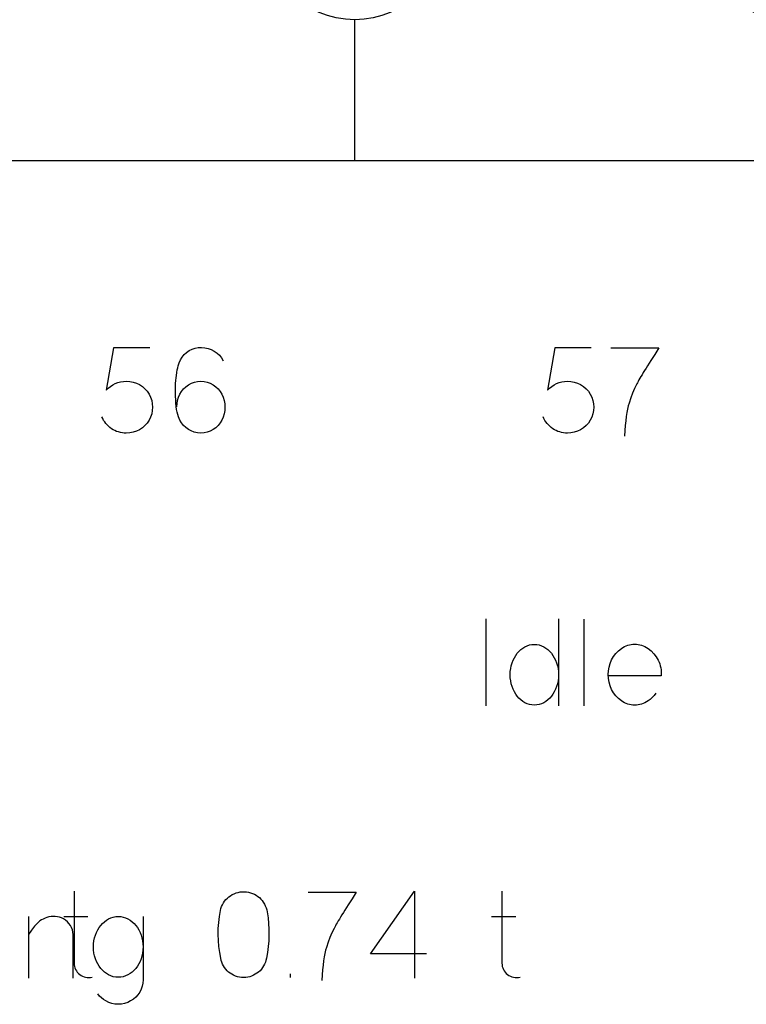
# Model space of a CAD drawing. Header units: inches. Extents: x 1880 to 2363, y -453 to -54.
# Tile 598 of 656: x 1911.838 to 1912.088, y -68.232 to -67.893. Entities that reach past the tile are written whole.
import ezdxf

# ---------------------------------------------------------------- set-up
doc = ezdxf.new("R2010")
doc.units = ezdxf.units.IN
doc.header["$LTSCALE"] = 0.5
doc.header["$MEASUREMENT"] = 0
doc.layers.add('APP-M-S', color=30, linetype='Continuous')

msp = doc.modelspace()

# ---------------------------------------------------------------- linework, layer by layer
at = {"color": 7, "linetype": 'Continuous'}
for p, q in [((1911.87011, -68.00575), (1911.86759, -68.02033)), ((1911.88263, -68.00575), (1911.87011, -68.00575)), ((1911.89448, -68.00805), (1911.89527, -68.00729)), ((1911.89527, -68.00729), (1911.89618, -68.00666)), ((1911.89618, -68.00666), (1911.89717, -68.00616)), ((1911.89717, -68.00616), (1911.8982, -68.00581)), ((1911.8982, -68.00581), (1911.89927, -68.00562)), ((1911.89927, -68.00562), (1911.90039, -68.00558)), ((1911.90039, -68.00558), (1911.90157, -68.00566)), ((1911.90157, -68.00566), (1911.9027, -68.00589)), ((1911.9027, -68.00589), (1911.90378, -68.00628)), ((1911.90378, -68.00628), (1911.90482, -68.00683)), ((1911.90482, -68.00683), (1911.90578, -68.0075)), ((1911.90578, -68.0075), (1911.90661, -68.00828)), ((1912.02222, -68.00575), (1912.0197, -68.02033)), ((1912.03474, -68.00575), (1912.02222, -68.00575)), ((1912.04148, -68.00575), (1912.05813, -68.00575)), ((1912.05738, -68.00689), (1912.05668, -68.00799)), ((1912.05813, -68.00575), (1912.05738, -68.00689)), ((1911.89239, -68.01196), (1911.89276, -68.01086)), ((1911.89276, -68.01086), (1911.89322, -68.00989)), ((1911.89322, -68.00989), (1911.89379, -68.00891)), ((1911.89379, -68.00891), (1911.89448, -68.00805)), ((1911.90661, -68.00828), (1911.90733, -68.00918)), ((1911.90733, -68.00918), (1911.90793, -68.01018)), ((1912.05476, -68.01098), (1912.05419, -68.01187)), ((1912.05536, -68.01003), (1912.05476, -68.01098)), ((1912.056, -68.00903), (1912.05536, -68.01003)), ((1912.05668, -68.00799), (1912.056, -68.00903)), ((1911.89177, -68.0152), (1911.89192, -68.01422)), ((1911.89192, -68.01422), (1911.89207, -68.01335)), ((1911.89207, -68.01335), (1911.89223, -68.0126)), ((1911.89223, -68.0126), (1911.89239, -68.01196)), ((1912.0527, -68.01427), (1912.05228, -68.01497)), ((1912.05316, -68.01352), (1912.0527, -68.01427)), ((1912.05366, -68.01272), (1912.05316, -68.01352)), ((1912.05419, -68.01187), (1912.05366, -68.01272)), ((1911.87069, -68.01804), (1911.8716, -68.01768)), ((1911.8716, -68.01768), (1911.87253, -68.01743)), ((1911.87253, -68.01743), (1911.87348, -68.01728)), ((1911.87348, -68.01728), (1911.87446, -68.01723)), ((1911.87446, -68.01723), (1911.87567, -68.01728)), ((1911.87567, -68.01728), (1911.87683, -68.0175)), ((1911.87683, -68.0175), (1911.87795, -68.01786)), ((1911.8915, -68.01801), (1911.89156, -68.01703)), ((1911.89156, -68.01703), (1911.89165, -68.01609)), ((1911.89165, -68.01609), (1911.89177, -68.0152)), ((1911.89692, -68.01794), (1911.89796, -68.01756)), ((1911.89796, -68.01756), (1911.89904, -68.01732)), ((1911.89904, -68.01732), (1911.90018, -68.01723)), ((1911.90018, -68.01723), (1911.9013, -68.01732)), ((1911.9013, -68.01732), (1911.90237, -68.01756)), ((1911.90237, -68.01756), (1911.9034, -68.01794)), ((1912.0228, -68.01804), (1912.02371, -68.01768)), ((1912.02371, -68.01768), (1912.02464, -68.01743)), ((1912.02464, -68.01743), (1912.02559, -68.01728)), ((1912.02559, -68.01728), (1912.02657, -68.01723)), ((1912.02657, -68.01723), (1912.02778, -68.01728)), ((1912.02778, -68.01728), (1912.02894, -68.0175)), ((1912.02894, -68.0175), (1912.03006, -68.01786)), ((1912.05068, -68.01776), (1912.05047, -68.01818)), ((1912.05093, -68.0173), (1912.05068, -68.01776)), ((1912.05122, -68.01678), (1912.05093, -68.0173)), ((1912.05154, -68.01623), (1912.05122, -68.01678)), ((1912.05189, -68.01562), (1912.05154, -68.01623)), ((1912.05228, -68.01497), (1912.05189, -68.01562)), ((1911.86759, -68.02033), (1911.86828, -68.01963)), ((1911.86828, -68.01963), (1911.86903, -68.01901)), ((1911.86903, -68.01901), (1911.86983, -68.01848)), ((1911.86983, -68.01848), (1911.87069, -68.01804)), ((1911.87795, -68.01786), (1911.87902, -68.01839)), ((1911.87902, -68.01839), (1911.88002, -68.01904)), ((1911.88002, -68.01904), (1911.88091, -68.01982)), ((1911.88091, -68.01982), (1911.88168, -68.0207)), ((1911.88168, -68.0207), (1911.88234, -68.0217)), ((1911.89144, -68.02013), (1911.89146, -68.01904)), ((1911.89144, -68.02126), (1911.89144, -68.02013)), ((1911.89146, -68.01904), (1911.8915, -68.01801)), ((1911.89297, -68.0217), (1911.89355, -68.02074)), ((1911.89355, -68.02074), (1911.89423, -68.01988)), ((1911.89423, -68.01988), (1911.89503, -68.01912)), ((1911.89503, -68.01912), (1911.89593, -68.01847)), ((1911.89593, -68.01847), (1911.89692, -68.01794)), ((1911.9034, -68.01794), (1911.90439, -68.01847)), ((1911.90439, -68.01847), (1911.9053, -68.01912)), ((1911.9053, -68.01912), (1911.9061, -68.01988)), ((1911.9061, -68.01988), (1911.9068, -68.02074)), ((1911.9068, -68.02074), (1911.90739, -68.0217)), ((1912.0197, -68.02033), (1912.02039, -68.01963)), ((1912.02039, -68.01963), (1912.02114, -68.01901)), ((1912.02114, -68.01901), (1912.02194, -68.01848)), ((1912.02194, -68.01848), (1912.0228, -68.01804)), ((1912.03006, -68.01786), (1912.03113, -68.01839)), ((1912.03113, -68.01839), (1912.03213, -68.01904)), ((1912.03213, -68.01904), (1912.03302, -68.01982)), ((1912.03302, -68.01982), (1912.03379, -68.0207)), ((1912.03379, -68.0207), (1912.03445, -68.0217)), ((1912.04971, -68.01969), (1912.04902, -68.0213)), ((1912.05047, -68.01818), (1912.04971, -68.01969)), ((1911.88234, -68.0217), (1911.88286, -68.02276)), ((1911.88286, -68.02276), (1911.88324, -68.02385)), ((1911.88324, -68.02385), (1911.88346, -68.02499)), ((1911.89147, -68.02243), (1911.89144, -68.02126)), ((1911.89152, -68.02365), (1911.89147, -68.02243)), ((1911.8916, -68.02483), (1911.89152, -68.02365)), ((1911.89198, -68.02492), (1911.89219, -68.02383)), ((1911.89219, -68.02383), (1911.89252, -68.02276)), ((1911.89252, -68.02276), (1911.89297, -68.0217)), ((1911.90739, -68.0217), (1911.90788, -68.02277)), ((1911.90788, -68.02277), (1911.90823, -68.02388)), ((1911.90823, -68.02388), (1911.90844, -68.02502)), ((1912.03445, -68.0217), (1912.03497, -68.02276)), ((1912.03497, -68.02276), (1912.03535, -68.02385)), ((1912.03535, -68.02385), (1912.03557, -68.02499)), ((1912.04839, -68.02299), (1912.04782, -68.02477)), ((1912.04902, -68.0213), (1912.04839, -68.02299)), ((1911.88346, -68.02734), (1911.88324, -68.02848)), ((1911.88346, -68.02499), (1911.88354, -68.02616)), ((1911.88354, -68.02616), (1911.88346, -68.02734)), ((1911.89171, -68.02592), (1911.8916, -68.02483)), ((1911.89184, -68.02693), (1911.89171, -68.02592)), ((1911.89201, -68.02786), (1911.89184, -68.02693)), ((1911.89189, -68.02601), (1911.89198, -68.02492)), ((1911.8922, -68.02869), (1911.89201, -68.02786)), ((1911.90844, -68.02734), (1911.90823, -68.02848)), ((1911.90844, -68.02502), (1911.90851, -68.02618)), ((1911.90851, -68.02618), (1911.90844, -68.02734)), ((1912.03557, -68.02734), (1912.03535, -68.02848)), ((1912.03557, -68.02499), (1912.03565, -68.02616)), ((1912.03565, -68.02616), (1912.03557, -68.02734)), ((1912.04729, -68.02681), (1912.04706, -68.02803)), ((1912.04754, -68.02572), (1912.04729, -68.02681)), ((1912.04782, -68.02477), (1912.04754, -68.02572)), ((1911.86634, -68.03012), (1911.86605, -68.02949)), ((1911.86667, -68.03072), (1911.86634, -68.03012)), ((1911.86704, -68.03128), (1911.86667, -68.03072)), ((1911.86744, -68.03181), (1911.86704, -68.03128)), ((1911.88234, -68.03065), (1911.88168, -68.03165)), ((1911.88286, -68.02958), (1911.88234, -68.03065)), ((1911.88324, -68.02848), (1911.88286, -68.02958)), ((1911.89243, -68.02945), (1911.8922, -68.02869)), ((1911.89268, -68.03011), (1911.89243, -68.02945)), ((1911.89297, -68.03069), (1911.89268, -68.03011)), ((1911.89354, -68.03163), (1911.89297, -68.03069)), ((1911.90739, -68.03065), (1911.9068, -68.03163)), ((1911.90788, -68.02958), (1911.90739, -68.03065)), ((1911.90823, -68.02848), (1911.90788, -68.02958)), ((1912.01845, -68.03012), (1912.01816, -68.02949)), ((1912.01878, -68.03072), (1912.01845, -68.03012)), ((1912.01915, -68.03128), (1912.01878, -68.03072)), ((1912.01955, -68.03181), (1912.01915, -68.03128)), ((1912.03445, -68.03065), (1912.03379, -68.03165)), ((1912.03497, -68.02958), (1912.03445, -68.03065)), ((1912.03535, -68.02848), (1912.03497, -68.02958)), ((1912.04668, -68.03085), (1912.04652, -68.03247)), ((1912.04686, -68.02937), (1912.04668, -68.03085)), ((1912.04706, -68.02803), (1912.04686, -68.02937)), ((1911.86788, -68.03231), (1911.86744, -68.03181)), ((1911.86835, -68.03277), (1911.86788, -68.03231)), ((1911.86885, -68.03321), (1911.86835, -68.03277)), ((1911.86939, -68.0336), (1911.86885, -68.03321)), ((1911.86995, -68.03394), (1911.86939, -68.0336)), ((1911.87054, -68.03425), (1911.86995, -68.03394)), ((1911.87115, -68.03451), (1911.87054, -68.03425)), ((1911.87179, -68.03473), (1911.87115, -68.03451)), ((1911.87245, -68.03491), (1911.87179, -68.03473)), ((1911.87795, -68.03446), (1911.87683, -68.03484)), ((1911.87902, -68.03395), (1911.87795, -68.03446)), ((1911.88002, -68.0333), (1911.87902, -68.03395)), ((1911.88091, -68.03253), (1911.88002, -68.0333)), ((1911.88168, -68.03165), (1911.88091, -68.03253)), ((1911.89422, -68.03247), (1911.89354, -68.03163)), ((1911.895, -68.03321), (1911.89422, -68.03247)), ((1911.89589, -68.03385), (1911.895, -68.03321)), ((1911.89687, -68.03436), (1911.89589, -68.03385)), ((1911.89791, -68.03475), (1911.89687, -68.03436)), ((1911.89902, -68.035), (1911.89791, -68.03475)), ((1911.9034, -68.03443), (1911.90237, -68.0348)), ((1911.90439, -68.03391), (1911.9034, -68.03443)), ((1911.9053, -68.03326), (1911.90439, -68.03391)), ((1911.9061, -68.0325), (1911.9053, -68.03326)), ((1911.9068, -68.03163), (1911.9061, -68.0325)), ((1912.01999, -68.03231), (1912.01955, -68.03181)), ((1912.02046, -68.03277), (1912.01999, -68.03231)), ((1912.02096, -68.03321), (1912.02046, -68.03277)), ((1912.0215, -68.0336), (1912.02096, -68.03321)), ((1912.02206, -68.03394), (1912.0215, -68.0336)), ((1912.02265, -68.03425), (1912.02206, -68.03394)), ((1912.02326, -68.03451), (1912.02265, -68.03425)), ((1912.0239, -68.03473), (1912.02326, -68.03451)), ((1912.02456, -68.03491), (1912.0239, -68.03473)), ((1912.03006, -68.03446), (1912.02894, -68.03484)), ((1912.03113, -68.03395), (1912.03006, -68.03446)), ((1912.03213, -68.0333), (1912.03113, -68.03395)), ((1912.03302, -68.03253), (1912.03213, -68.0333)), ((1912.03379, -68.03165), (1912.03302, -68.03253)), ((1912.04637, -68.03425), (1912.04624, -68.03616)), ((1912.04652, -68.03247), (1912.04637, -68.03425)), ((1911.87312, -68.03503), (1911.87245, -68.03491)), ((1911.87379, -68.03511), (1911.87312, -68.03503)), ((1911.87446, -68.03513), (1911.87379, -68.03511)), ((1911.87567, -68.03506), (1911.87446, -68.03513)), ((1911.87683, -68.03484), (1911.87567, -68.03506)), ((1911.90018, -68.03513), (1911.89902, -68.035)), ((1911.9013, -68.03504), (1911.90018, -68.03513)), ((1911.90237, -68.0348), (1911.9013, -68.03504)), ((1912.02523, -68.03503), (1912.02456, -68.03491)), ((1912.0259, -68.03511), (1912.02523, -68.03503)), ((1912.02657, -68.03513), (1912.0259, -68.03511)), ((1912.02778, -68.03506), (1912.02657, -68.03513)), ((1912.02894, -68.03484), (1912.02778, -68.03506)), ((1911.99845, -68.09919), (1911.99845, -68.12919)), ((1912.02349, -68.09919), (1912.02349, -68.12919)), ((1912.03225, -68.09923), (1912.03226, -68.12919)), ((1912.0105, -68.10978), (1912.01118, -68.10925)), ((1912.01118, -68.10925), (1912.01191, -68.1088)), ((1912.01191, -68.1088), (1912.01268, -68.10844)), ((1912.01268, -68.10844), (1912.01348, -68.10818)), ((1912.01348, -68.10818), (1912.0143, -68.10803)), ((1912.0143, -68.10803), (1912.01516, -68.10797)), ((1912.01516, -68.10797), (1912.01602, -68.10803)), ((1912.01602, -68.10803), (1912.01684, -68.10818)), ((1912.01684, -68.10818), (1912.01765, -68.10844)), ((1912.01765, -68.10844), (1912.01842, -68.1088)), ((1912.01842, -68.1088), (1912.01915, -68.10925)), ((1912.01915, -68.10925), (1912.01983, -68.10978)), ((1912.04416, -68.11018), (1912.0452, -68.10934)), ((1912.0452, -68.10934), (1912.04572, -68.10901)), ((1912.04572, -68.10901), (1912.04626, -68.10872)), ((1912.04626, -68.10872), (1912.04681, -68.10848)), ((1912.04681, -68.10848), (1912.04737, -68.10828)), ((1912.04737, -68.10828), (1912.04795, -68.10813)), ((1912.04795, -68.10813), (1912.04854, -68.10802)), ((1912.04854, -68.10802), (1912.04914, -68.10795)), ((1912.04914, -68.10795), (1912.04975, -68.10793)), ((1912.04975, -68.10793), (1912.05037, -68.10795)), ((1912.05037, -68.10795), (1912.05098, -68.10802)), ((1912.05098, -68.10802), (1912.05157, -68.10813)), ((1912.05157, -68.10813), (1912.05215, -68.10828)), ((1912.05215, -68.10828), (1912.05272, -68.10848)), ((1912.05272, -68.10848), (1912.05328, -68.10872)), ((1912.05328, -68.10872), (1912.05382, -68.10901)), ((1912.05382, -68.10901), (1912.05436, -68.10934)), ((1912.05436, -68.10934), (1912.05543, -68.1102)), ((1912.00785, -68.11343), (1912.00827, -68.11258)), ((1912.00827, -68.11258), (1912.00875, -68.11178)), ((1912.00875, -68.11178), (1912.00928, -68.11104)), ((1912.00928, -68.11104), (1912.00987, -68.11038)), ((1912.00987, -68.11038), (1912.0105, -68.10978)), ((1912.01983, -68.10978), (1912.02046, -68.11038)), ((1912.02046, -68.11038), (1912.02105, -68.11104)), ((1912.02105, -68.11104), (1912.02158, -68.11178)), ((1912.02158, -68.11178), (1912.02205, -68.11258)), ((1912.02205, -68.11258), (1912.02247, -68.11343)), ((1912.0418, -68.11332), (1912.04246, -68.11217)), ((1912.04246, -68.11217), (1912.04325, -68.11112)), ((1912.04325, -68.11112), (1912.04416, -68.11018)), ((1912.05543, -68.1102), (1912.05637, -68.11118)), ((1912.05637, -68.11118), (1912.05718, -68.11226)), ((1912.05718, -68.11226), (1912.05786, -68.11346)), ((1912.007, -68.11632), (1912.0072, -68.11533)), ((1912.0072, -68.11533), (1912.00749, -68.11436)), ((1912.00749, -68.11436), (1912.00785, -68.11343)), ((1912.02247, -68.11343), (1912.02283, -68.11436)), ((1912.02283, -68.11436), (1912.02312, -68.11533)), ((1912.02312, -68.11533), (1912.02333, -68.11632)), ((1912.04068, -68.11708), (1912.0409, -68.11579)), ((1912.0409, -68.11579), (1912.04128, -68.11454)), ((1912.04128, -68.11454), (1912.0418, -68.11332)), ((1912.05786, -68.11346), (1912.05814, -68.11409)), ((1912.05814, -68.11409), (1912.05839, -68.11473)), ((1912.05839, -68.11473), (1912.05858, -68.11539)), ((1912.05858, -68.11539), (1912.05873, -68.11605)), ((1912.05873, -68.11605), (1912.05884, -68.11672)), ((1912.00683, -68.11841), (1912.00687, -68.11735)), ((1912.00687, -68.11949), (1912.00683, -68.11841)), ((1912.00687, -68.11735), (1912.007, -68.11632)), ((1912.007, -68.12054), (1912.00687, -68.11949)), ((1912.02333, -68.11632), (1912.02345, -68.11735)), ((1912.02345, -68.11949), (1912.02333, -68.12054)), ((1912.02345, -68.11735), (1912.02349, -68.11841)), ((1912.02349, -68.11841), (1912.02345, -68.11949)), ((1912.0406, -68.11841), (1912.04068, -68.11708)), ((1912.04068, -68.11974), (1912.0406, -68.11841)), ((1912.05891, -68.11879), (1912.04068, -68.11879)), ((1912.05884, -68.11672), (1912.05891, -68.1174)), ((1912.05891, -68.1174), (1912.05893, -68.11809)), ((1912.05893, -68.11809), (1912.05891, -68.11879)), ((1912.0072, -68.12154), (1912.007, -68.12054)), ((1912.00749, -68.12252), (1912.0072, -68.12154)), ((1912.00785, -68.12344), (1912.00749, -68.12252)), ((1912.02283, -68.12252), (1912.02247, -68.12344)), ((1912.02312, -68.12154), (1912.02283, -68.12252)), ((1912.02333, -68.12054), (1912.02312, -68.12154)), ((1912.0409, -68.12103), (1912.04068, -68.11974)), ((1912.04128, -68.12229), (1912.0409, -68.12103)), ((1912.0418, -68.12351), (1912.04128, -68.12229)), ((1912.00827, -68.1243), (1912.00785, -68.12344)), ((1912.00875, -68.12509), (1912.00827, -68.1243)), ((1912.00928, -68.12583), (1912.00875, -68.12509)), ((1912.00987, -68.1265), (1912.00928, -68.12583)), ((1912.02105, -68.12583), (1912.02046, -68.1265)), ((1912.02158, -68.12509), (1912.02105, -68.12583)), ((1912.02205, -68.1243), (1912.02158, -68.12509)), ((1912.02247, -68.12344), (1912.02205, -68.1243)), ((1912.04246, -68.12466), (1912.0418, -68.12351)), ((1912.04325, -68.1257), (1912.04246, -68.12466)), ((1912.04416, -68.12665), (1912.04325, -68.1257)), ((1912.05583, -68.12629), (1912.05512, -68.12692)), ((1912.05646, -68.1256), (1912.05583, -68.12629)), ((1912.057, -68.12484), (1912.05646, -68.1256)), ((1912.0105, -68.1271), (1912.00987, -68.1265)), ((1912.01118, -68.12762), (1912.0105, -68.1271)), ((1912.01191, -68.12807), (1912.01118, -68.12762)), ((1912.01268, -68.12843), (1912.01191, -68.12807)), ((1912.01348, -68.12869), (1912.01268, -68.12843)), ((1912.0143, -68.12885), (1912.01348, -68.12869)), ((1912.01516, -68.1289), (1912.0143, -68.12885)), ((1912.01602, -68.12885), (1912.01516, -68.1289)), ((1912.01684, -68.12869), (1912.01602, -68.12885)), ((1912.01765, -68.12843), (1912.01684, -68.12869)), ((1912.01842, -68.12807), (1912.01765, -68.12843)), ((1912.01915, -68.12762), (1912.01842, -68.12807)), ((1912.01983, -68.1271), (1912.01915, -68.12762)), ((1912.02046, -68.1265), (1912.01983, -68.1271)), ((1912.0452, -68.12749), (1912.04416, -68.12665)), ((1912.04572, -68.12782), (1912.0452, -68.12749)), ((1912.04626, -68.12811), (1912.04572, -68.12782)), ((1912.04681, -68.12835), (1912.04626, -68.12811)), ((1912.04737, -68.12855), (1912.04681, -68.12835)), ((1912.04795, -68.1287), (1912.04737, -68.12855)), ((1912.04854, -68.12881), (1912.04795, -68.1287)), ((1912.04914, -68.12888), (1912.04854, -68.12881)), ((1912.04975, -68.1289), (1912.04914, -68.12888)), ((1912.05037, -68.12888), (1912.04975, -68.1289)), ((1912.05098, -68.12881), (1912.05037, -68.12888)), ((1912.05157, -68.1287), (1912.05098, -68.12881)), ((1912.05215, -68.12855), (1912.05157, -68.1287)), ((1912.05272, -68.12835), (1912.05215, -68.12855)), ((1912.05328, -68.12811), (1912.05272, -68.12835)), ((1912.05382, -68.12782), (1912.05328, -68.12811)), ((1912.05436, -68.12749), (1912.05382, -68.12782)), ((1912.05512, -68.12692), (1912.05436, -68.12749)), ((1911.85649, -68.19308), (1911.85649, -68.21786)), ((1911.91041, -68.19462), (1911.91101, -68.19426)), ((1911.91101, -68.19426), (1911.91165, -68.19395)), ((1911.91165, -68.19395), (1911.91231, -68.19368)), ((1911.91231, -68.19368), (1911.913, -68.19347)), ((1911.913, -68.19347), (1911.91371, -68.19334)), ((1911.91371, -68.19334), (1911.91443, -68.19326)), ((1911.91443, -68.19326), (1911.91517, -68.19325)), ((1911.91517, -68.19325), (1911.91591, -68.1933)), ((1911.91591, -68.1933), (1911.91662, -68.19341)), ((1911.91662, -68.19341), (1911.91732, -68.19359)), ((1911.91732, -68.19359), (1911.91799, -68.19383)), ((1911.91799, -68.19383), (1911.91864, -68.19412)), ((1911.91864, -68.19412), (1911.91924, -68.19446)), ((1911.93714, -68.19346), (1911.95379, -68.19346)), ((1911.95379, -68.19346), (1911.95304, -68.1946)), ((1911.95869, -68.21472), (1911.97385, -68.19304)), ((1911.97385, -68.19304), (1911.97385, -68.22304)), ((1912.004, -68.19308), (1912.004, -68.21786)), ((1911.90734, -68.19837), (1911.90763, -68.19772)), ((1911.90763, -68.19772), (1911.90798, -68.19711)), ((1911.90798, -68.19711), (1911.90839, -68.19653)), ((1911.90839, -68.19653), (1911.90884, -68.19599)), ((1911.90884, -68.19599), (1911.90932, -68.19549)), ((1911.90932, -68.19549), (1911.90985, -68.19503)), ((1911.90985, -68.19503), (1911.91041, -68.19462)), ((1911.91924, -68.19446), (1911.91982, -68.19486)), ((1911.91982, -68.19486), (1911.92035, -68.1953)), ((1911.92035, -68.1953), (1911.92085, -68.19579)), ((1911.92085, -68.19579), (1911.92131, -68.19632)), ((1911.92131, -68.19632), (1911.92172, -68.19689)), ((1911.92172, -68.19689), (1911.92209, -68.1975)), ((1911.92209, -68.1975), (1911.92241, -68.19814)), ((1911.95102, -68.19774), (1911.95042, -68.19868)), ((1911.95166, -68.19674), (1911.95102, -68.19774)), ((1911.95234, -68.1957), (1911.95166, -68.19674)), ((1911.95304, -68.1946), (1911.95234, -68.1957)), ((1911.90658, -68.20182), (1911.90692, -68.19976)), ((1911.90692, -68.19976), (1911.9071, -68.19905)), ((1911.9071, -68.19905), (1911.90734, -68.19837)), ((1911.92241, -68.19814), (1911.92268, -68.19881)), ((1911.92268, -68.19881), (1911.92289, -68.1995)), ((1911.92289, -68.1995), (1911.92304, -68.20021)), ((1911.92304, -68.20021), (1911.92334, -68.20221)), ((1911.94932, -68.20043), (1911.94882, -68.20123)), ((1911.94985, -68.19958), (1911.94932, -68.20043)), ((1911.95042, -68.19868), (1911.94985, -68.19958)), ((1911.84073, -68.20178), (1911.84074, -68.22304)), ((1911.84371, -68.20416), (1911.84324, -68.20463)), ((1911.84421, -68.20373), (1911.84371, -68.20416)), ((1911.84473, -68.20334), (1911.84421, -68.20373)), ((1911.84529, -68.20298), (1911.84473, -68.20334)), ((1911.84587, -68.20267), (1911.84529, -68.20298)), ((1911.84648, -68.2024), (1911.84587, -68.20267)), ((1911.84711, -68.20216), (1911.84648, -68.2024)), ((1911.84782, -68.20196), (1911.84711, -68.20216)), ((1911.84854, -68.20184), (1911.84782, -68.20196)), ((1911.84926, -68.20179), (1911.84854, -68.20184)), ((1911.84999, -68.20181), (1911.84926, -68.20179)), ((1911.85072, -68.2019), (1911.84999, -68.20181)), ((1911.85143, -68.20206), (1911.85072, -68.2019)), ((1911.85212, -68.2023), (1911.85143, -68.20206)), ((1911.85279, -68.20262), (1911.85212, -68.2023)), ((1911.85352, -68.20307), (1911.85279, -68.20262)), ((1911.85293, -68.20183), (1911.86126, -68.20183)), ((1911.85416, -68.20359), (1911.85352, -68.20307)), ((1911.85473, -68.2042), (1911.85416, -68.20359)), ((1911.85521, -68.20488), (1911.85473, -68.2042)), ((1911.86566, -68.20488), (1911.86626, -68.2042)), ((1911.86626, -68.2042), (1911.86692, -68.20359)), ((1911.86692, -68.20359), (1911.86762, -68.20307)), ((1911.86762, -68.20307), (1911.86837, -68.20262)), ((1911.86837, -68.20262), (1911.86916, -68.20225)), ((1911.86916, -68.20225), (1911.86999, -68.20199)), ((1911.86999, -68.20199), (1911.87084, -68.20184)), ((1911.87084, -68.20184), (1911.87171, -68.20178)), ((1911.87171, -68.20178), (1911.87259, -68.20184)), ((1911.87259, -68.20184), (1911.87344, -68.20199)), ((1911.87344, -68.20199), (1911.87425, -68.20225)), ((1911.87425, -68.20225), (1911.87505, -68.20262)), ((1911.87505, -68.20262), (1911.8758, -68.20307)), ((1911.8758, -68.20307), (1911.8765, -68.20359)), ((1911.8765, -68.20359), (1911.87715, -68.2042)), ((1911.87715, -68.2042), (1911.87776, -68.20488)), ((1911.88025, -68.20178), (1911.88025, -68.22367)), ((1911.9062, -68.20593), (1911.90634, -68.20388)), ((1911.90634, -68.20388), (1911.90658, -68.20182)), ((1911.92334, -68.20221), (1911.92354, -68.20421)), ((1911.92354, -68.20421), (1911.92365, -68.20621)), ((1911.94687, -68.20449), (1911.94659, -68.20501)), ((1911.9472, -68.20394), (1911.94687, -68.20449)), ((1911.94755, -68.20333), (1911.9472, -68.20394)), ((1911.94794, -68.20268), (1911.94755, -68.20333)), ((1911.94836, -68.20198), (1911.94794, -68.20268)), ((1911.94882, -68.20123), (1911.94836, -68.20198)), ((1912.00043, -68.20183), (1912.00876, -68.20183)), ((1911.84175, -68.20653), (1911.84074, -68.20804)), ((1911.8428, -68.20514), (1911.84175, -68.20653)), ((1911.84324, -68.20463), (1911.8428, -68.20514)), ((1911.85561, -68.20561), (1911.85521, -68.20488)), ((1911.8559, -68.20638), (1911.85561, -68.20561)), ((1911.85608, -68.20719), (1911.8559, -68.20638)), ((1911.85615, -68.20804), (1911.85608, -68.20719)), ((1911.86384, -68.20821), (1911.8642, -68.20729)), ((1911.8642, -68.20729), (1911.86463, -68.20642)), ((1911.86463, -68.20642), (1911.86511, -68.20562)), ((1911.86511, -68.20562), (1911.86566, -68.20488)), ((1911.87776, -68.20488), (1911.87831, -68.20562)), ((1911.87831, -68.20562), (1911.87879, -68.20642)), ((1911.87879, -68.20642), (1911.87922, -68.20729)), ((1911.87922, -68.20729), (1911.87958, -68.20821)), ((1911.90617, -68.20799), (1911.9062, -68.20593)), ((1911.92365, -68.20621), (1911.92367, -68.2082)), ((1911.94537, -68.2074), (1911.94468, -68.20901)), ((1911.94613, -68.20589), (1911.94537, -68.2074)), ((1911.94634, -68.20547), (1911.94613, -68.20589)), ((1911.94659, -68.20501), (1911.94634, -68.20547)), ((1911.85615, -68.22304), (1911.85615, -68.20804)), ((1911.86318, -68.21227), (1911.86322, -68.21121)), ((1911.86322, -68.21121), (1911.86334, -68.21018)), ((1911.86334, -68.21018), (1911.86355, -68.20918)), ((1911.86355, -68.20918), (1911.86384, -68.20821)), ((1911.87958, -68.20821), (1911.87988, -68.20918)), ((1911.87988, -68.20918), (1911.88008, -68.21018)), ((1911.88008, -68.21018), (1911.88021, -68.21121)), ((1911.88021, -68.21121), (1911.88025, -68.21227)), ((1911.90623, -68.21005), (1911.90617, -68.20799)), ((1911.90641, -68.2121), (1911.90623, -68.21005)), ((1911.92359, -68.21019), (1911.92342, -68.21219)), ((1911.92367, -68.2082), (1911.92359, -68.21019)), ((1911.94404, -68.2107), (1911.94348, -68.21248)), ((1911.94468, -68.20901), (1911.94404, -68.2107)), ((1911.86322, -68.21335), (1911.86318, -68.21227)), ((1911.86334, -68.21439), (1911.86322, -68.21335)), ((1911.86355, -68.2154), (1911.86334, -68.21439)), ((1911.88008, -68.21439), (1911.87988, -68.2154)), ((1911.88021, -68.21335), (1911.88008, -68.21439)), ((1911.88025, -68.21227), (1911.88021, -68.21335)), ((1911.90668, -68.21416), (1911.90641, -68.2121)), ((1911.90705, -68.21621), (1911.90668, -68.21416)), ((1911.92315, -68.21418), (1911.9228, -68.21617)), ((1911.92342, -68.21219), (1911.92315, -68.21418)), ((1911.94295, -68.21452), (1911.94272, -68.21573)), ((1911.9432, -68.21343), (1911.94295, -68.21452)), ((1911.94348, -68.21248), (1911.9432, -68.21343)), ((1911.978, -68.21472), (1911.95869, -68.21472)), ((1911.85649, -68.21786), (1911.85652, -68.21844)), ((1911.86384, -68.21637), (1911.86355, -68.2154)), ((1911.8642, -68.21729), (1911.86384, -68.21637)), ((1911.86463, -68.21815), (1911.8642, -68.21729)), ((1911.87922, -68.21729), (1911.87879, -68.21815)), ((1911.87958, -68.21637), (1911.87922, -68.21729)), ((1911.87988, -68.2154), (1911.87958, -68.21637)), ((1911.9072, -68.21692), (1911.90705, -68.21621)), ((1911.90741, -68.21759), (1911.9072, -68.21692)), ((1911.90768, -68.21824), (1911.90741, -68.21759)), ((1911.92243, -68.21759), (1911.92216, -68.21824)), ((1911.92264, -68.21692), (1911.92243, -68.21759)), ((1911.9228, -68.21621), (1911.92264, -68.21692)), ((1911.94252, -68.21708), (1911.94234, -68.21856)), ((1911.94272, -68.21573), (1911.94252, -68.21708)), ((1912.004, -68.21786), (1912.00403, -68.21844)), ((1911.85652, -68.21844), (1911.85662, -68.219)), ((1911.85662, -68.219), (1911.85677, -68.21954)), ((1911.85677, -68.21954), (1911.85699, -68.22006)), ((1911.85699, -68.22006), (1911.85726, -68.22056)), ((1911.85726, -68.22056), (1911.8576, -68.22101)), ((1911.8576, -68.22101), (1911.85799, -68.22143)), ((1911.85799, -68.22143), (1911.85844, -68.2218)), ((1911.86511, -68.21895), (1911.86463, -68.21815)), ((1911.86566, -68.21969), (1911.86511, -68.21895)), ((1911.86626, -68.22035), (1911.86566, -68.21969)), ((1911.86692, -68.22095), (1911.86626, -68.22035)), ((1911.86762, -68.22147), (1911.86692, -68.22095)), ((1911.86837, -68.22193), (1911.86762, -68.22147)), ((1911.8758, -68.22147), (1911.87505, -68.22193)), ((1911.8765, -68.22095), (1911.8758, -68.22147)), ((1911.87715, -68.22035), (1911.8765, -68.22095)), ((1911.87776, -68.21969), (1911.87715, -68.22035)), ((1911.87831, -68.21895), (1911.87776, -68.21969)), ((1911.87879, -68.21815), (1911.87831, -68.21895)), ((1911.908, -68.21886), (1911.90768, -68.21824)), ((1911.90838, -68.21944), (1911.908, -68.21886)), ((1911.9088, -68.21998), (1911.90838, -68.21944)), ((1911.90926, -68.22048), (1911.9088, -68.21998)), ((1911.90976, -68.22095), (1911.90926, -68.22048)), ((1911.91031, -68.22137), (1911.90976, -68.22095)), ((1911.91089, -68.22174), (1911.91031, -68.22137)), ((1911.91954, -68.22137), (1911.91896, -68.22174)), ((1911.92008, -68.22095), (1911.91954, -68.22137)), ((1911.92059, -68.22048), (1911.92008, -68.22095)), ((1911.92105, -68.21998), (1911.92059, -68.22048)), ((1911.92147, -68.21944), (1911.92105, -68.21998)), ((1911.92184, -68.21886), (1911.92147, -68.21944)), ((1911.92216, -68.21824), (1911.92184, -68.21886)), ((1911.94218, -68.22018), (1911.94203, -68.22196)), ((1911.94234, -68.21856), (1911.94218, -68.22018)), ((1912.00403, -68.21844), (1912.00412, -68.219)), ((1912.00412, -68.219), (1912.00428, -68.21954)), ((1912.00428, -68.21954), (1912.00449, -68.22006)), ((1912.00449, -68.22006), (1912.00477, -68.22056)), ((1912.00477, -68.22056), (1912.00511, -68.22101)), ((1912.00511, -68.22101), (1912.0055, -68.22143)), ((1912.0055, -68.22143), (1912.00595, -68.2218)), ((1911.85844, -68.2218), (1911.85891, -68.22213)), ((1911.85891, -68.22213), (1911.8594, -68.22239)), ((1911.8594, -68.22239), (1911.85992, -68.2226)), ((1911.85992, -68.2226), (1911.86047, -68.22275)), ((1911.86047, -68.22275), (1911.86103, -68.22284)), ((1911.86103, -68.22284), (1911.8616, -68.22287)), ((1911.8616, -68.22287), (1911.86217, -68.22282)), ((1911.86217, -68.22282), (1911.86275, -68.22271)), ((1911.86916, -68.22229), (1911.86837, -68.22193)), ((1911.86999, -68.22255), (1911.86916, -68.22229)), ((1911.87084, -68.2227), (1911.86999, -68.22255)), ((1911.87171, -68.22275), (1911.87084, -68.2227)), ((1911.87259, -68.2227), (1911.87171, -68.22275)), ((1911.87344, -68.22255), (1911.87259, -68.2227)), ((1911.87425, -68.22229), (1911.87344, -68.22255)), ((1911.87505, -68.22193), (1911.87425, -68.22229)), ((1911.88018, -68.22479), (1911.87996, -68.22586)), ((1911.88025, -68.22367), (1911.88018, -68.22479)), ((1911.9115, -68.22207), (1911.91089, -68.22174)), ((1911.91214, -68.22234), (1911.9115, -68.22207)), ((1911.91282, -68.22256), (1911.91214, -68.22234)), ((1911.91351, -68.22271), (1911.91282, -68.22256)), ((1911.91421, -68.22281), (1911.91351, -68.22271)), ((1911.91492, -68.22284), (1911.91421, -68.22281)), ((1911.91564, -68.22281), (1911.91492, -68.22284)), ((1911.91634, -68.22271), (1911.91564, -68.22281)), ((1911.91702, -68.22256), (1911.91634, -68.22271)), ((1911.9177, -68.22234), (1911.91702, -68.22256)), ((1911.91834, -68.22207), (1911.9177, -68.22234)), ((1911.91896, -68.22174), (1911.91834, -68.22207)), ((1911.93108, -68.22284), (1911.93108, -68.22155)), ((1911.94203, -68.22196), (1911.9419, -68.22387)), ((1912.00595, -68.2218), (1912.00641, -68.22213)), ((1912.00641, -68.22213), (1912.00691, -68.22239)), ((1912.00691, -68.22239), (1912.00743, -68.2226)), ((1912.00743, -68.2226), (1912.00797, -68.22275)), ((1912.00797, -68.22275), (1912.00854, -68.22284)), ((1912.00854, -68.22284), (1912.0091, -68.22287)), ((1912.0091, -68.22287), (1912.00967, -68.22282)), ((1912.00967, -68.22282), (1912.01026, -68.22271)), ((1911.8791, -68.22789), (1911.87848, -68.22881)), ((1911.87961, -68.2269), (1911.8791, -68.22789)), ((1911.87996, -68.22586), (1911.87961, -68.2269)), ((1911.8653, -68.22922), (1911.86471, -68.22847)), ((1911.86595, -68.22987), (1911.8653, -68.22922)), ((1911.86666, -68.23043), (1911.86595, -68.22987)), ((1911.86744, -68.23091), (1911.86666, -68.23043)), ((1911.86846, -68.23142), (1911.86744, -68.23091)), ((1911.86951, -68.23178), (1911.86846, -68.23142)), ((1911.87497, -68.23142), (1911.87392, -68.23178)), ((1911.87598, -68.23091), (1911.87497, -68.23142)), ((1911.87692, -68.23032), (1911.87598, -68.23091)), ((1911.87776, -68.22962), (1911.87692, -68.23032)), ((1911.87848, -68.22881), (1911.87776, -68.22962)), ((1911.87059, -68.23201), (1911.86951, -68.23178)), ((1911.87171, -68.23208), (1911.87059, -68.23201)), ((1911.87283, -68.23201), (1911.87171, -68.23208)), ((1911.87392, -68.23178), (1911.87283, -68.23201))]:
    msp.add_line(p, q, dxfattribs=at)
at = {"layer": 'APP-M-S', "linetype": 'Continuous', "lineweight": 25}
for p, q in [((1911.95324, -67.94107), (1911.95324, -67.89257)), ((1910.15324, -67.94107), (1913.00324, -67.94107))]:
    msp.add_line(p, q, dxfattribs=at)
for centre in [(1911.95324, -67.86107), (1912.10324, -67.86107)]:
    msp.add_circle(centre, 0.0315, dxfattribs=at)

doc.saveas('drawing.dxf')
